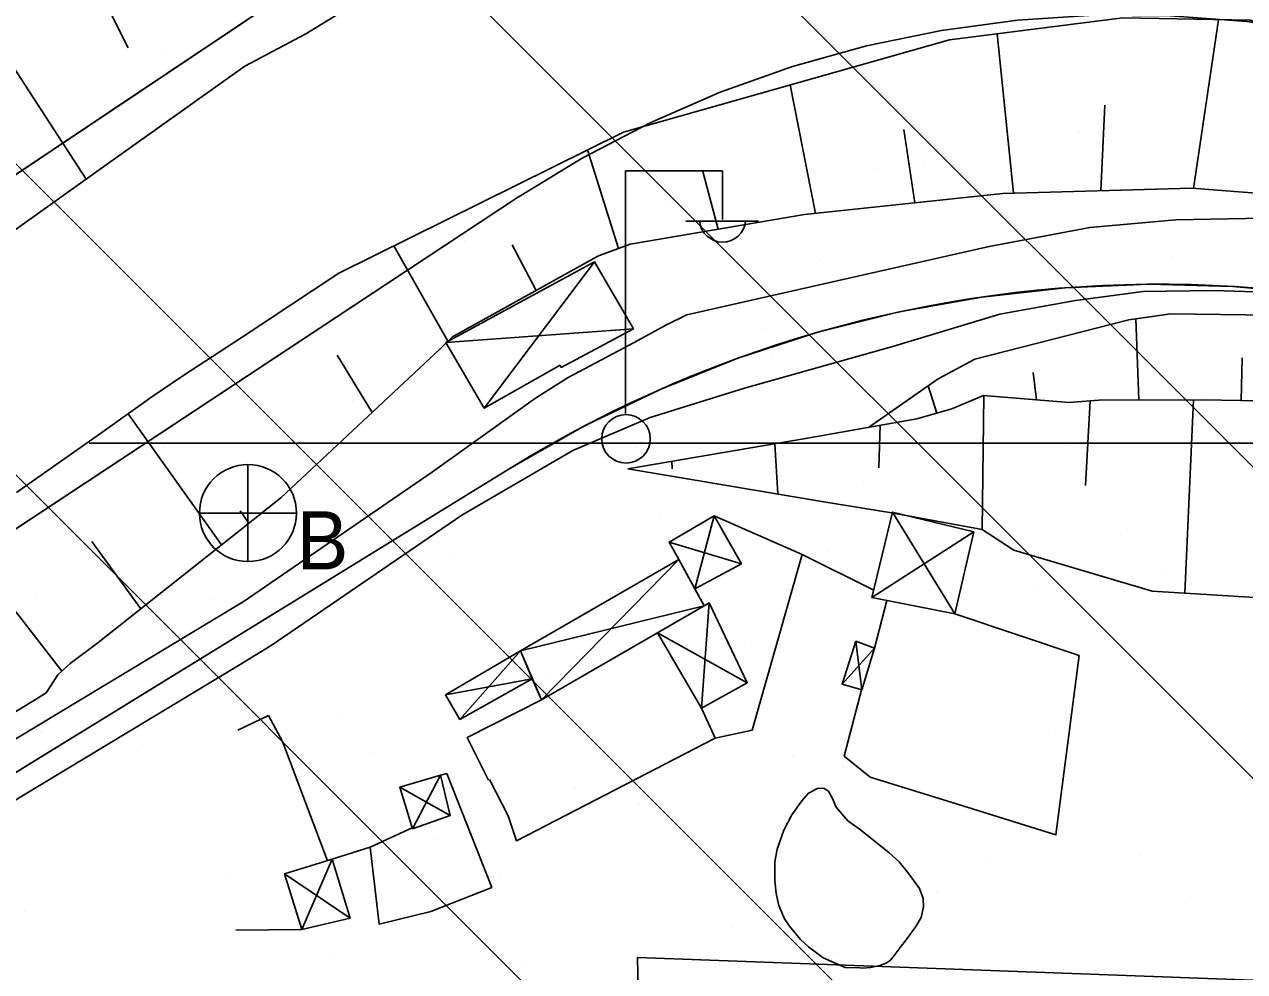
# Model space of a CAD drawing. Extents: x 417995 to 421451, y 4454518 to 4458015.
# Drawn here: x 420777.8 to 420865.8, y 4456968.8 to 4457037.1 of the extents above; entities that cross this region are included whole.
import ezdxf

# ---------------------------------------------------------------- set-up
doc = ezdxf.new("R2010")
doc.units = 0
for name, color, linetype in [('ADAKENARI', 7, 'Continuous'), ('B_Kapi', 7, 'Continuous'), ('B_Sundurma', 7, 'Continuous'), ('Default', 7, 'Continuous'), ('Hid_Dere_Sulu_Yat_Gen', 7, 'Continuous'), ('Hid_Gecicigol', 7, 'Continuous'), ('IPTAL', 7, 'Continuous'), ('PL_AYA_BOLGE_PARKI', 7, 'Continuous'), ('PL_AYA_PARK_DINLENME', 7, 'Continuous'), ('PL_TA_K_DERE', 7, 'Continuous'), ('S_Elektrik_Diregi', 7, 'Continuous'), ('S_Rogar_Kapagi_Buski', 7, 'Continuous'), ('Sev_Sevalti', 7, 'Continuous'), ('Sev_Sevustu', 7, 'Continuous'), ('Sev_Tarama', 7, 'Continuous'), ('Sinir_Cit_bir_taraf', 7, 'Continuous'), ('Sinir_Duvar_tek_tarafa_ait', 7, 'Continuous'), ('Sinir_Tel_bir_taraf', 7, 'Continuous'), ('SN_TR_SIVILASMA', 7, 'Continuous'), ('SN_TR_TASKIN', 7, 'Continuous'), ('TR_PARKALANI', 7, 'Continuous'), ('Yol_Sose', 7, 'Continuous')]:
    doc.layers.add(name, color=color, linetype=linetype)

# ---------------------------------------------------------------- blocks, each defined once
blk = doc.blocks.new('POINT_DISPLAY')
at = {"layer": 'Default'}
blk.add_line((0, 0), (0, 0), dxfattribs=at)

msp = doc.modelspace()

# ---------------------------------------------------------------- linework, layer by layer
at = {"layer": 'ADAKENARI'}
for p, q in [((420630.947, 4456928.498), (420804.698, 4457044.74)), ((420849.378, 4457037.415), (420843.9, 4457036.678)), ((420843.9, 4457036.678), (420838.485, 4457035.565)), ((420838.485, 4457035.565), (420833.16, 4457034.079)), ((420833.16, 4457034.079), (420827.951, 4457032.228)), ((420827.951, 4457032.228), (420822.882, 4457030.022)), ((420822.882, 4457030.022), (420817.978, 4457027.47)), ((420817.978, 4457027.47), (420813.262, 4457024.586)), ((420813.262, 4457024.586), (420739.37, 4456975.788)), ((420547.789, 4456842.071), (420812.901, 4457005.155))]:
    msp.add_line(p, q, dxfattribs=at)
msp.add_arc((420859.616, 4456929.214), 89.159, 55.4707, 121.59781, dxfattribs=at)
at = {"layer": 'B_Kapi'}
for points in [[(420839.018, 4456996.295), (420833.856, 4456998.868)], [(420796.363, 4456985.392), (420795.375, 4456987.256)], [(420812.639, 4456980.029), (420811.302, 4456982.631)], [(420802.697, 4456977.753), (420799.715, 4456976.812)]]:
    msp.add_lwpolyline(points, dxfattribs=at)
at = {"layer": 'B_Sundurma'}
for p, q in [((420810.919, 4457009.43), (420818.876, 4457019.99)), ((420821.686, 4457015.151), (420808.152, 4457014.16)), ((420844.859, 4456994.591), (420840.368, 4457001.933)), ((420827.516, 4457001.652), (420826.108, 4456996.403)), ((420846.245, 4457000.499), (420838.891, 4456995.764)), ((420824.266, 4456999.771), (420829.472, 4456998.204)), ((420824.96, 4456998.525), (420815.043, 4456988.394)), ((420826.78, 4456995.162), (420813.532, 4456991.917)), ((420827.139, 4456995.387), (420826.589, 4456987.778)), ((420829.888, 4456989.625), (420823.431, 4456993.231)), ((420839.073, 4456992.128), (420836.734, 4456989.515)), ((420837.72, 4456992.623), (420838.154, 4456989.1)), ((420809.167, 4456986.972), (420813.532, 4456991.917)), ((420814.392, 4456989.913), (420808.124, 4456988.748)), ((420805.759, 4456979.082), (420807.773, 4456982.956)), ((420808.471, 4456980.051), (420804.826, 4456982.083)), ((420797.762, 4456971.811), (420799.962, 4456976.886)), ((420796.526, 4456975.846), (420801.25, 4456972.648))]:
    msp.add_line(p, q, dxfattribs=at)
for points in [[(420821.686, 4457015.151), (420816.484, 4457012.375), (420816.393, 4457012.524), (420810.919, 4457009.43), (420808.152, 4457014.16), (420818.876, 4457019.99)], [(420821.686, 4457015.151), (420816.484, 4457012.375), (420816.393, 4457012.524), (420810.919, 4457009.43), (420808.152, 4457014.16), (420818.876, 4457019.99)], [(420846.245, 4457000.499), (420844.859, 4456994.591), (420838.891, 4456995.764), (420840.368, 4457001.933)], [(420846.245, 4457000.499), (420844.859, 4456994.591), (420838.891, 4456995.764), (420840.368, 4457001.933)], [(420824.96, 4456998.525), (420824.266, 4456999.771), (420827.516, 4457001.652), (420829.472, 4456998.204), (420826.108, 4456996.403)], [(420824.96, 4456998.525), (420824.266, 4456999.771), (420827.516, 4457001.652), (420829.472, 4456998.204), (420826.109, 4456996.403)], [(420824.96, 4456998.525), (420826.78, 4456995.162), (420815.043, 4456988.394), (420813.532, 4456991.917)], [(420826.109, 4456996.403), (420826.78, 4456995.162), (420823.431, 4456993.231), (420815.043, 4456988.394), (420814.392, 4456989.913), (420813.532, 4456991.917), (420824.96, 4456998.525)], [(420826.78, 4456995.162), (420827.139, 4456995.387), (420829.888, 4456989.625), (420826.589, 4456987.778), (420823.431, 4456993.231)], [(420826.78, 4456995.162), (420827.139, 4456995.387), (420829.889, 4456989.625), (420826.59, 4456987.778), (420823.431, 4456993.231)], [(420837.72, 4456992.623), (420839.073, 4456992.128), (420838.154, 4456989.1), (420836.734, 4456989.515)], [(420837.721, 4456992.624), (420839.073, 4456992.128), (420838.154, 4456989.101), (420836.735, 4456989.515)], [(420814.392, 4456989.913), (420809.167, 4456986.972), (420808.124, 4456988.748), (420813.532, 4456991.917)], [(420814.392, 4456989.913), (420809.167, 4456986.972), (420808.124, 4456988.748), (420813.532, 4456991.917)], [(420805.759, 4456979.082), (420808.471, 4456980.051), (420807.773, 4456982.956), (420804.826, 4456982.083)], [(420805.759, 4456979.082), (420804.826, 4456982.083), (420807.773, 4456982.956), (420808.471, 4456980.051)], [(420797.762, 4456971.811), (420796.526, 4456975.846), (420799.962, 4456976.887), (420801.25, 4456972.648)], [(420797.762, 4456971.811), (420796.526, 4456975.846), (420799.962, 4456976.886), (420801.25, 4456972.648)]]:
    msp.add_lwpolyline(points, close=True, dxfattribs=at)
at = {"layer": 'Hid_Dere_Sulu_Yat_Gen'}
for points in [[(421071.863, 4456937.091), (421055.545, 4456950.026), (421044.592, 4456956.151), (421008.21, 4456981.731), (420990.856, 4456991.151), (420985.263, 4456996.498), (420974.642, 4457005.142), (420954.832, 4457019.58), (420940.972, 4457028.27), (420928.33, 4457035.341), (420909.677, 4457045.317), (420893.853, 4457052.652), (420880.074, 4457056.94), (420871.403, 4457058.105), (420861.537, 4457059.451), (420856.559, 4457059.291), (420847.386, 4457057.587), (420831.066, 4457053.669), (420806.416, 4457041.582), (420798.068, 4457036.423), (420793.659, 4457034.111)], [(421057.443, 4456918.03), (421017.725, 4456948.463), (420979.988, 4456979.108), (420945.488, 4457006.834), (420930.592, 4457014.208), (420893.007, 4457029.94), (420866.153, 4457037.413), (420856.987, 4457037.586), (420844.491, 4457036.005), (420820.96, 4457029.35), (420800.441, 4457019.167)], [(420789.308, 4457031.009), (420783.986, 4457027.216), (420775.559, 4457021.216)], [(420800.441, 4457019.167), (420793.454, 4457014.56)], [(420793.454, 4457014.56), (420789.196, 4457011.753), (420786.953, 4457010.249), (420783.349, 4457007.666), (420780.024, 4457005.353), (420777.196, 4457003.335)]]:
    msp.add_lwpolyline(points, dxfattribs=at)
at = {"layer": 'Hid_Gecicigol'}
msp.add_lwpolyline([(420836.951, 4456969.082), (420835.365, 4456969.773), (420834.313, 4456970.577), (420833.728, 4456971.111), (420832.936, 4456972.07), (420832.576, 4456972.585), (420832.161, 4456973.561), (420831.982, 4456974.418), (420831.879, 4456975.346), (420831.876, 4456976.699), (420832.048, 4456977.623), (420832.533, 4456978.997), (420833.102, 4456980.085), (420833.835, 4456981.105), (420834.319, 4456981.657), (420835.015, 4456982.009), (420835.431, 4456982.003), (420835.752, 4456981.812), (420836.025, 4456981.315), (420836.3, 4456980.637), (420837.153, 4456979.655), (420838.071, 4456979.012), (420840.131, 4456977.35), (420840.845, 4456976.699), (420841.557, 4456975.829), (420842.309, 4456974.777), (420842.579, 4456974.061), (420842.615, 4456973.463), (420842.434, 4456972.687), (420842.057, 4456972.035), (420841.426, 4456971.167), (420840.934, 4456970.517), (420840.426, 4456969.861), (420840.22, 4456969.601), (420839.916, 4456969.402), (420839.464, 4456969.233), (420838.793, 4456969.078), (420838.233, 4456969.042), (420838.014, 4456969.051)], close=True, dxfattribs=at)
at = {"layer": 'IPTAL'}
msp.add_lwpolyline([(420965.063, 4456570.679), (420990.332, 4456829.662), (421087.658, 4456798.214), (421089.368, 4456798.572), (421117.92, 4456845.773), (421087.685, 4456887.705), (421004.153, 4456947.181), (420973.587, 4456959.209), (420970.863, 4456960.281), (420965.201, 4456935.043), (420945.78, 4456938.133), (420942.69, 4456918.712), (420931.03, 4456920.567), (420928.895, 4456920.907), (420925.171, 4456897.499), (420901.763, 4456901.223), (420895.572, 4456871.925), (420880.454, 4456871.925), (420869.641, 4456968.037), (420821.971, 4456969.802), (420824.178, 4456862.656), (420826.165, 4456766.177), (420697.5, 4456784.751), (420683.044, 4456726.268)], dxfattribs=at)
at = {"layer": 'PL_AYA_BOLGE_PARKI'}
msp.add_lwpolyline([(420999.982, 4456940.861), (420910.154, 4457002.666), (420905.054, 4457005.925), (420899.746, 4457008.831), (420894.252, 4457011.37), (420888.599, 4457013.53), (420882.813, 4457015.302), (420876.919, 4457016.678), (420870.946, 4457017.65), (420864.92, 4457018.215), (420858.87, 4457018.369), (420852.824, 4457018.114), (420846.809, 4457017.448), (420840.853, 4457016.376), (420834.983, 4457014.902), (420829.227, 4457013.034), (420823.611, 4457010.779), (420818.16, 4457008.149), (420812.901, 4457005.155), (420547.789, 4456842.071)], dxfattribs=at)
at = {"layer": 'PL_AYA_PARK_DINLENME'}
for points in [[(420630.947, 4456928.498), (420804.698, 4457044.74), (420809.896, 4457047.986), (420815.288, 4457050.901), (420820.851, 4457053.472), (420826.564, 4457055.689), (420832.405, 4457057.544), (420838.35, 4457059.03), (420844.378, 4457060.14), (420850.462, 4457060.87), (420856.581, 4457061.218), (420862.709, 4457061.182), (420868.823, 4457060.762), (420874.899, 4457059.959), (420880.912, 4457058.778), (420886.84, 4457057.222), (420892.659, 4457055.298), (420898.345, 4457053.013), (420903.878, 4457050.377), (420909.234, 4457047.399), (420914.393, 4457044.091), (421171.908, 4456867.366), (421285.401, 4456820.566)], [(420739.37, 4456975.788), (420813.262, 4457024.586), (420817.978, 4457027.47), (420822.882, 4457030.022), (420827.951, 4457032.228), (420833.16, 4457034.079), (420838.485, 4457035.565), (420843.9, 4457036.678), (420849.378, 4457037.415), (420854.895, 4457037.77), (420860.423, 4457037.743), (420865.936, 4457037.334), (420871.408, 4457036.545), (420876.811, 4457035.378), (420882.122, 4457033.841), (420887.313, 4457031.94), (420892.36, 4457029.685), (420897.239, 4457027.085), (420901.926, 4457024.155), (420956.051, 4456987.652), (420971.351, 4456982.356), (421020.784, 4456946.458), (421144.367, 4456851.123)], [(421151.417, 4456836.669), (420910.154, 4457002.666), (420905.054, 4457005.925), (420899.746, 4457008.831), (420894.252, 4457011.37), (420888.599, 4457013.53), (420882.813, 4457015.302), (420876.919, 4457016.678), (420870.946, 4457017.65), (420864.92, 4457018.215), (420858.87, 4457018.369), (420852.824, 4457018.114), (420846.809, 4457017.448), (420840.853, 4457016.376), (420834.983, 4457014.902), (420829.227, 4457013.034), (420823.611, 4457010.779), (420818.16, 4457008.149), (420812.901, 4457005.155), (420547.789, 4456842.071)]]:
    msp.add_lwpolyline(points, dxfattribs=at)
at = {"layer": 'PL_TA_K_DERE'}
for points in [[(421285.401, 4456820.566), (421171.908, 4456867.366), (420914.393, 4457044.091), (420909.234, 4457047.399), (420903.878, 4457050.377), (420898.345, 4457053.013), (420892.659, 4457055.298), (420886.84, 4457057.222), (420880.912, 4457058.778), (420874.899, 4457059.959), (420868.823, 4457060.762), (420862.709, 4457061.182), (420856.581, 4457061.218), (420850.462, 4457060.87), (420844.378, 4457060.14), (420838.35, 4457059.03), (420832.405, 4457057.544), (420826.564, 4457055.689), (420820.851, 4457053.472), (420815.288, 4457050.901), (420809.896, 4457047.986), (420804.698, 4457044.74), (420630.947, 4456928.498)], [(420739.37, 4456975.788), (420813.262, 4457024.586), (420817.978, 4457027.47), (420822.882, 4457030.022), (420827.951, 4457032.228), (420833.16, 4457034.079), (420838.485, 4457035.565), (420843.9, 4457036.678), (420849.378, 4457037.415), (420854.895, 4457037.77), (420860.423, 4457037.743), (420865.936, 4457037.334), (420871.408, 4457036.545), (420876.811, 4457035.378), (420882.122, 4457033.841), (420887.313, 4457031.94), (420892.36, 4457029.685), (420897.239, 4457027.085), (420901.926, 4457024.155), (420956.051, 4456987.652), (420971.351, 4456982.356), (421020.784, 4456946.458), (421144.367, 4456851.123)]]:
    msp.add_lwpolyline(points, dxfattribs=at)
at = {"layer": 'S_Elektrik_Diregi'}
for p, q in [((420821.113, 4457009.05), (420821.113, 4457026.55)), ((420821.113, 4457026.55), (420828.113, 4457026.55)), ((420828.113, 4457023.05), (420828.113, 4457026.55)), ((420825.453, 4457022.91), (420830.703, 4457022.91))]:
    msp.add_line(p, q, dxfattribs=at)
msp.add_circle((420821.149, 4457007.215), 1.75, dxfattribs=at)
msp.add_arc((420828.114, 4457023.063), 1.658, 184.83843, 355.14641, dxfattribs=at)
at = {"layer": 'S_Rogar_Kapagi_Buski'}
for p, q in [((420793.883, 4457005.364), (420793.883, 4456998.364)), ((420790.383, 4457001.864), (420797.383, 4457001.864))]:
    msp.add_line(p, q, dxfattribs=at)
msp.add_circle((420793.883, 4457001.864), 3.5, dxfattribs=at)
at = {"layer": 'Sev_Sevalti'}
for points in [[(421071.863, 4456937.091), (421055.545, 4456950.026), (421044.592, 4456956.151), (421008.21, 4456981.731), (420990.856, 4456991.151), (420985.263, 4456996.498), (420974.642, 4457005.142), (420954.832, 4457019.58), (420940.972, 4457028.27), (420928.33, 4457035.341), (420909.677, 4457045.317), (420893.853, 4457052.652), (420880.074, 4457056.94), (420861.537, 4457059.451), (420856.559, 4457059.291), (420847.386, 4457057.587), (420831.066, 4457053.669), (420806.416, 4457041.582), (420798.068, 4457036.423), (420793.659, 4457034.111)], [(420793.454, 4457014.56), (420800.441, 4457019.167), (420820.96, 4457029.35), (420844.491, 4457036.005), (420856.987, 4457037.586), (420866.153, 4457037.413), (420893.007, 4457029.94), (420930.592, 4457014.208), (420945.488, 4457006.834), (420979.988, 4456979.108), (421017.725, 4456948.463), (421057.443, 4456918.03)], [(420793.659, 4457034.111), (420783.986, 4457027.216), (420775.559, 4457021.216)], [(420838.64, 4457008.045), (420843.668, 4457011.555), (420846.309, 4457012.957), (420857.41, 4457015.794), (420860.454, 4457016.227), (420871.175, 4457016.099), (420880.652, 4457015.085), (420892.102, 4457011.122), (420906.083, 4457004.202), (420914.509, 4456999.713), (420921.928, 4456995.317), (420923.828, 4456993.041)], [(420793.454, 4457014.56), (420789.196, 4457011.753), (420786.953, 4457010.249), (420783.349, 4457007.666), (420780.024, 4457005.353), (420777.196, 4457003.335)], [(420967.801, 4456954.248), (420962.7, 4456956.981), (420958.843, 4456959.313), (420950.244, 4456961.526), (420946.1, 4456962.515), (420945.136, 4456962.994), (420937.494, 4456972.47), (420928.627, 4456981.745), (420919.541, 4456988.696), (420914.504, 4456991.296), (420912.12, 4456991.642), (420904.882, 4456991.996), (420897.837, 4456993.294), (420881.518, 4456996.974), (420879.162, 4456996.608), (420871.957, 4456995.428), (420859.103, 4456996.223), (420849.131, 4456999.179), (420846.828, 4457000.674), (420840.301, 4457001.877), (420835.275, 4457002.704), (420821.284, 4457005.063)]]:
    msp.add_lwpolyline(points, dxfattribs=at)
at = {"layer": 'Sev_Sevustu'}
for points in [[(420793.308, 4457000.628), (420796.244, 4457002.954), (420807.724, 4457013.682), (420808.623, 4457014.577), (420819.154, 4457020.412), (420821.447, 4457021.26), (420834.033, 4457023.392), (420848.333, 4457024.908), (420861.967, 4457025.297), (420875.242, 4457024.263), (420883.038, 4457022.321), (420892.885, 4457018.743), (420908.097, 4457011.862), (420923.489, 4457003.328), (420939.82, 4456991.586), (420956.269, 4456979.214), (420985.414, 4456956.736), (421019.827, 4456933.513), (421048.611, 4456914.344), (421051.469, 4456914.26), (421057.443, 4456918.03)], [(420821.284, 4457005.063), (420834.1, 4457007.241), (420842.119, 4457008.662), (420844.649, 4457009.376), (420846.936, 4457010.347), (420853.109, 4457009.833), (420855.253, 4457010.016), (420862.727, 4457010.043), (420866.856, 4457009.952), (420871.912, 4457010.237), (420876.486, 4457010.2), (420880.531, 4457009.93), (420883.401, 4457009.511), (420892.573, 4457006.436), (420900.633, 4457003.711), (420912.391, 4456999.444), (420917.926, 4456996.825), (420924.23, 4456992.783), (420931.59, 4456987.028)], [(420776.152, 4456986.958), (420778.36, 4456988.295), (420779.326, 4456988.883), (420780.165, 4456990.185), (420781.052, 4456991.02), (420783.043, 4456992.497), (420793.308, 4457000.628)]]:
    msp.add_lwpolyline(points, dxfattribs=at)
at = {"layer": 'Sev_Tarama'}
for p, q in [((420782.547, 4457040.805), (420785.236, 4457035.414)), ((420774.997, 4457037.065), (420782.203, 4457025.946)), ((420862.076, 4457025.288), (420863.886, 4457037.456)), ((420849.094, 4457024.93), (420847.915, 4457036.438)), ((420834.807, 4457023.474), (420832.984, 4457032.751)), ((420855.387, 4457025.109), (420855.688, 4457031.284)), ((420841.971, 4457024.234), (420841.183, 4457029.54)), ((420820.606, 4457020.949), (420818.378, 4457028.069)), ((420827.806, 4457022.337), (420826.69, 4457026.496)), ((420808.306, 4457014.261), (420804.4, 4457021.132)), ((420814.674, 4457017.93), (420812.935, 4457021.217)), ((420858.142, 4457010.026), (420857.932, 4457015.868)), ((420802.831, 4457009.109), (420800.31, 4457013.264)), ((420865.53, 4457009.981), (420865.586, 4457013.073)), ((420850.766, 4457010.028), (420850.525, 4457012)), ((420843.574, 4457009.073), (420842.947, 4457011.052)), ((420846.955, 4457010.345), (420846.838, 4457000.667)), ((420854.631, 4457009.963), (420854.283, 4457003.859)), ((420862.088, 4457010.04), (420861.463, 4456996.077)), ((420791.983, 4456999.579), (420785.234, 4457009.017)), ((420839.489, 4457008.196), (420839.384, 4457005.121)), ((420831.889, 4457006.865), (420832.101, 4457003.239)), ((420824.447, 4457005.6), (420824.485, 4457005.058)), ((420793.947, 4457001.134), (420793.322, 4457002.028)), ((420780.459, 4456990.461), (420772.888, 4457000.226)), ((420786.159, 4456994.965), (420782.616, 4456999.819))]:
    msp.add_line(p, q, dxfattribs=at)
at = {"layer": 'Sinir_Cit_bir_taraf'}
msp.add_lwpolyline([(420807.773, 4456982.956), (420808.224, 4456983.065), (420811.463, 4456974.863), (420807.071, 4456973.117), (420803.344, 4456972.211), (420802.697, 4456977.753), (420805.735, 4456979.158)], dxfattribs=at)
at = {"layer": 'Sinir_Duvar_tek_tarafa_ait'}
for points in [[(420811.228, 4456982.595), (420809.699, 4456985.677), (420815.043, 4456988.394)], [(420826.589, 4456987.778), (420827.589, 4456985.617), (420813.26, 4456978.208), (420812.639, 4456980.029)]]:
    msp.add_lwpolyline(points, dxfattribs=at)
at = {"layer": 'Sinir_Tel_bir_taraf'}
for points in [[(420827.516, 4457001.652), (420833.856, 4456998.868), (420830.249, 4456986.201), (420827.589, 4456985.617)], [(420839.073, 4456992.128), (420839.956, 4456995.554)], [(420844.859, 4456994.591), (420853.823, 4456991.583), (420852.152, 4456978.648), (420844.675, 4456980.989), (420838.77, 4456982.82), (420836.878, 4456984.326), (420838.137, 4456989.105)], [(420793.156, 4456986.206), (420795.375, 4456987.256)], [(420796.363, 4456985.392), (420799.626, 4456976.784)], [(420797.762, 4456971.811), (420793.005, 4456971.763)]]:
    msp.add_lwpolyline(points, dxfattribs=at)
at = {"layer": 'SN_TR_SIVILASMA'}
for p, q in [((421282.982, 4456588.566), (420148.398, 4457723.15)), ((421282.75, 4456566.347), (420138.42, 4457710.677)), ((421282.287, 4456521.909), (420118.464, 4457685.732)), ((421282.055, 4456499.69), (420108.486, 4457673.259))]:
    msp.add_line(p, q, dxfattribs=at)
at = {"layer": 'SN_TR_TASKIN'}
msp.add_line((420782.431, 4457006.904), (420882.431, 4457006.904), dxfattribs=at)
at = {"layer": 'Yol_Sose'}
for points in [[(420807.182, 4457004.829), (420814.622, 4457010.156), (420816.984, 4457011.644), (420821.737, 4457014.175), (420824.019, 4457015.407), (420825.54, 4457016.173), (420832.121, 4457017.645), (420847.332, 4457021.096), (420854.596, 4457022.466), (420860.809, 4457023.013), (420868.378, 4457023.153), (420873.056, 4457022.715), (420879.616, 4457021.885), (420885.578, 4457020.51), (420895.553, 4457016.623), (420910.416, 4457009.627), (420926.083, 4457000.294), (420940.735, 4456989.915), (420955.3, 4456978.908), (420961.295, 4456973.594), (420967.152, 4456967.446)], [(420962.483, 4456965.616), (420959.099, 4456968.806), (420948.885, 4456977.255), (420931.292, 4456990.763), (420917.8, 4456999.855), (420910.037, 4457004.109), (420899.322, 4457009.248), (420894.555, 4457011.499), (420886.304, 4457014.589), (420881.433, 4457016.021), (420876.374, 4457017.017), (420870.193, 4457017.696), (420863.54, 4457017.916), (420858.445, 4457017.856), (420853.561, 4457017.203), (420848.102, 4457016.212), (420840.466, 4457013.9), (420829.703, 4457010.872), (420822.892, 4457008.767), (420817.326, 4457006.371), (420809.314, 4457001.72)], [(420793.252, 4456995.303), (420793.527, 4456995.469), (420807.182, 4457004.829)], [(420793.205, 4456990.874), (420795.567, 4456992.298), (420809.314, 4457001.72)], [(420694.072, 4456929.702), (420711.791, 4456941.851), (420729.899, 4456954.351), (420746.366, 4456965.067), (420764.861, 4456977.808), (420775.469, 4456984.584), (420793.252, 4456995.303)], [(420720.364, 4456943.189), (420731.998, 4456951.22), (420748.464, 4456961.935), (420766.945, 4456974.667), (420777.457, 4456981.38), (420793.205, 4456990.874)]]:
    msp.add_lwpolyline(points, dxfattribs=at)

# ---------------------------------------------------------------- block references
at = {"layer": 'TR_PARKALANI', "xscale": 0.1, "yscale": 0.10000000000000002}
for p in [(420787.746, 4457034.929), (420853.844, 4457029.352), (420842.687, 4457027.236), (420839.072, 4457026.748), (420857.459, 4457024.631), (420824.3, 4457024.143), (420809.527, 4457021.538), (420835.131, 4457020.172), (420860.504, 4457020.373), (420845.732, 4457017.768), (420861.194, 4457018.302), (420830.96, 4457015.163), (420846.422, 4457015.697), (420809.669, 4457012.749), (420816.188, 4457012.558), (420831.65, 4457013.092), (420801.416, 4457009.954), (420787.803, 4457006.567), (420821.86, 4457006.598), (420853.083, 4457006.717), (420832.467, 4457005.982), (420838.311, 4457004.112), (420823.539, 4457001.508), (420856.814, 4457000.303), (420835.764, 4456999.069), (420793.304, 4456998.369), (420808.766, 4456998.903), (420859.743, 4456997.737), (420850.536, 4456996.465), (420778.532, 4456995.764), (420791.424, 4456995.658), (420820.977, 4456996.34), (420844.971, 4456995.132), (420830.199, 4456992.528), (420815.427, 4456989.923), (420800.655, 4456987.318), (420778.91, 4456986.051), (420851.632, 4456986.153), (420785.883, 4456984.714), (420802.747, 4456984.583), (420833.159, 4456984.297), (420836.86, 4456983.548), (420817.519, 4456981.978), (420822.088, 4456980.943), (420847.921, 4456979.786), (420807.315, 4456978.338), (420858.292, 4456977.173), (420847.063, 4456976.768), (420792.543, 4456975.734), (420812.084, 4456975.824), (420843.52, 4456974.568), (420861.835, 4456974.164), (420777.771, 4456973.129), (420828.748, 4456971.963), (420836.43, 4456970.145), (420800.142, 4456969.811), (420813.976, 4456969.359)]:
    msp.add_blockref('POINT_DISPLAY', p, dxfattribs=at)

# ---------------------------------------------------------------- texts
at = {"layer": 'S_Rogar_Kapagi_Buski'}
msp.add_text('B', height=4.2, dxfattribs=at).set_placement((420797.383, 4456997.799))

doc.saveas('drawing.dxf')
